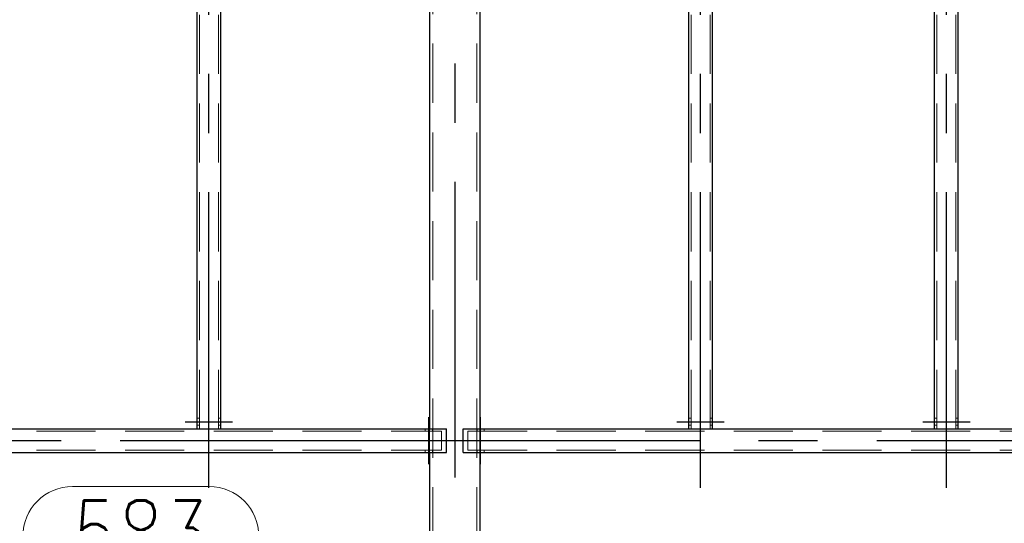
# Model space of a CAD drawing. Header units: millimetres. Extents: x -851 to 2, y 9346 to 10016.
# Tile 487 of 505: x -341 to -299, y 9836 to 9857. Entities that reach past the tile are written whole.
import ezdxf

# ---------------------------------------------------------------- set-up
doc = ezdxf.new("R2010")
doc.units = ezdxf.units.MM
doc.header["$LTSCALE"] = 10
doc.linetypes.add('HIDDEN', pattern=[0.375, 0.25, -0.125])
doc.linetypes.add('MITTE', pattern=[2, 1.25, -0.25, 0.25, -0.25])
for name, color, linetype, lineweight in [('PS_Hidden', 2, 'HIDDEN', 9), ('PS_Pos', 1, 'Continuous', 15), ('PS_Shape', 161, 'Continuous', 30), ('PS_SOLID', 7, 'Continuous', 30)]:
    doc.layers.add(name, color=color, linetype=linetype, lineweight=lineweight)
doc.layers.add('PS_Mid', color=5, linetype='MITTE')
doc.styles.add('simplex', font='simplex.shx', dxfattribs={"width": 0.75})

# ---------------------------------------------------------------- blocks, each defined once
blk = doc.blocks.new('*X1163')
at = {"layer": 'PS_Hidden', "color": 2, "linetype": 'HIDDEN'}
for p, q in [((-332.932, 9840.193), (-332.932, 9887.573)), ((-332.132, 9840.193), (-332.132, 9887.573)), ((-312.132, 9840.193), (-312.132, 9887.573)), ((-311.332, 9840.193), (-311.332, 9887.573)), ((-301.732, 9840.193), (-301.732, 9887.573)), ((-300.932, 9840.193), (-300.932, 9887.573)), ((-323.062, 9886.473), (-323.062, 9827.943)), ((-321.202, 9886.473), (-321.202, 9827.943)), ((-332.932, 9840.643), (-333.032, 9840.643)), ((-332.032, 9840.643), (-332.132, 9840.643)), ((-312.132, 9840.643), (-312.232, 9840.643)), ((-311.232, 9840.643), (-311.332, 9840.643)), ((-301.732, 9840.643), (-301.832, 9840.643)), ((-300.832, 9840.643), (-300.932, 9840.643)), ((-373.572, 9840.093), (-322.692, 9840.093)), ((-332.932, 9840.343), (-333.032, 9840.343)), ((-332.032, 9840.343), (-332.132, 9840.343)), ((-323.378, 9840.193), (-323.378, 9840.093)), ((-323.192, 9840.093), (-323.192, 9840.193)), ((-323.192, 9840.193), (-323.192, 9839.193)), ((-323.078, 9840.193), (-323.078, 9840.093)), ((-322.692, 9840.093), (-322.692, 9839.293)), ((-321.572, 9840.093), (-270.692, 9840.093)), ((-321.572, 9839.293), (-321.572, 9840.093)), ((-321.186, 9840.193), (-321.186, 9840.093)), ((-321.072, 9840.093), (-321.072, 9840.193)), ((-321.072, 9840.193), (-321.072, 9839.193)), ((-320.886, 9840.193), (-320.886, 9840.093)), ((-312.132, 9840.343), (-312.232, 9840.343)), ((-311.232, 9840.343), (-311.332, 9840.343)), ((-301.732, 9840.343), (-301.832, 9840.343)), ((-300.832, 9840.343), (-300.932, 9840.343)), ((-373.572, 9839.293), (-322.692, 9839.293)), ((-323.378, 9839.293), (-323.378, 9839.193)), ((-323.192, 9839.193), (-323.192, 9839.293)), ((-323.078, 9839.293), (-323.078, 9839.193)), ((-321.572, 9839.293), (-270.692, 9839.293)), ((-321.186, 9839.293), (-321.186, 9839.193)), ((-321.072, 9839.193), (-321.072, 9839.293)), ((-320.886, 9839.293), (-320.886, 9839.193))]:
    blk.add_line(p, q, dxfattribs=at)
at = {"layer": 'PS_Mid', "color": 5, "linetype": 'MITTE'}
for p, q in [((-322.132, 9890.633), (-322.132, 9825.443)), ((-332.532, 9837.693), (-332.532, 9890.282)), ((-311.732, 9837.693), (-311.732, 9890.282)), ((-301.332, 9837.693), (-301.332, 9890.282)), ((-333.532, 9840.493), (-332.432, 9840.493)), ((-333.532, 9840.493), (-332.432, 9840.493)), ((-332.632, 9840.493), (-331.532, 9840.493)), ((-332.632, 9840.493), (-331.532, 9840.493)), ((-323.228, 9839.593), (-323.228, 9840.693)), ((-323.228, 9839.593), (-323.228, 9840.693)), ((-321.036, 9839.593), (-321.036, 9840.693)), ((-321.036, 9839.593), (-321.036, 9840.693)), ((-312.732, 9840.493), (-311.632, 9840.493)), ((-312.732, 9840.493), (-311.632, 9840.493)), ((-311.832, 9840.493), (-310.732, 9840.493)), ((-311.832, 9840.493), (-310.732, 9840.493)), ((-302.332, 9840.493), (-301.232, 9840.493)), ((-302.332, 9840.493), (-301.232, 9840.493)), ((-301.432, 9840.493), (-300.332, 9840.493)), ((-301.432, 9840.493), (-300.332, 9840.493)), ((-376.281, 9839.693), (-319.984, 9839.693)), ((-324.281, 9839.693), (-267.984, 9839.693)), ((-323.228, 9838.693), (-323.228, 9839.793)), ((-323.228, 9838.693), (-323.228, 9839.793)), ((-321.036, 9838.693), (-321.036, 9839.793)), ((-321.036, 9838.693), (-321.036, 9839.793))]:
    blk.add_line(p, q, dxfattribs=at)
at = {"layer": 'PS_SOLID', "color": 7, "linetype": 'Continuous'}
for p, q in [((-333.032, 9840.193), (-333.032, 9887.782)), ((-332.032, 9840.193), (-332.032, 9887.782)), ((-312.232, 9840.193), (-312.232, 9887.782)), ((-311.232, 9840.193), (-311.232, 9887.782)), ((-301.832, 9840.193), (-301.832, 9887.782)), ((-300.832, 9840.193), (-300.832, 9887.782)), ((-323.192, 9886.473), (-323.192, 9840.193)), ((-321.072, 9886.473), (-321.072, 9840.193)), ((-373.781, 9840.193), (-322.484, 9840.193)), ((-333.032, 9840.193), (-332.032, 9840.193)), ((-322.484, 9839.193), (-322.484, 9840.193)), ((-321.781, 9840.193), (-270.484, 9840.193)), ((-321.781, 9839.193), (-321.781, 9840.193)), ((-312.232, 9840.193), (-311.232, 9840.193)), ((-301.832, 9840.193), (-300.832, 9840.193)), ((-373.781, 9839.193), (-322.484, 9839.193)), ((-323.192, 9839.193), (-323.192, 9827.943)), ((-321.781, 9839.193), (-270.484, 9839.193)), ((-321.072, 9839.193), (-321.072, 9827.943))]:
    blk.add_line(p, q, dxfattribs=at)
blk = doc.blocks.new('*X1212')
at = {"color": 1}
for p, q in [((-348.129, 9839.693), (-345.403, 9835.658)), ((-338.303, 9837.758), (-332.517, 9837.758)), ((-345.403, 9835.658), (-340.403, 9835.658)), ((-338.303, 9833.558), (-332.517, 9833.558))]:
    blk.add_line(p, q, dxfattribs=at)
for centre, start, end in [((-338.303, 9835.658), 90, 270), ((-332.517, 9835.658), 270, 90)]:
    blk.add_arc(centre, 2.1, start, end, dxfattribs=at)
at = {"color": 30, "style": 'simplex', "width": 0.75}
blk.add_text('583', height=3, dxfattribs=at).set_placement((-338.303, 9834.158))

msp = doc.modelspace()

# ---------------------------------------------------------------- block references
at = {"layer": 'PS_Pos'}
msp.add_blockref('*X1212', (0, 0), dxfattribs=at)
at = {"layer": 'PS_Shape', "color": 31}
msp.add_blockref('*X1163', (0, 0), dxfattribs=at)

doc.saveas('drawing.dxf')
